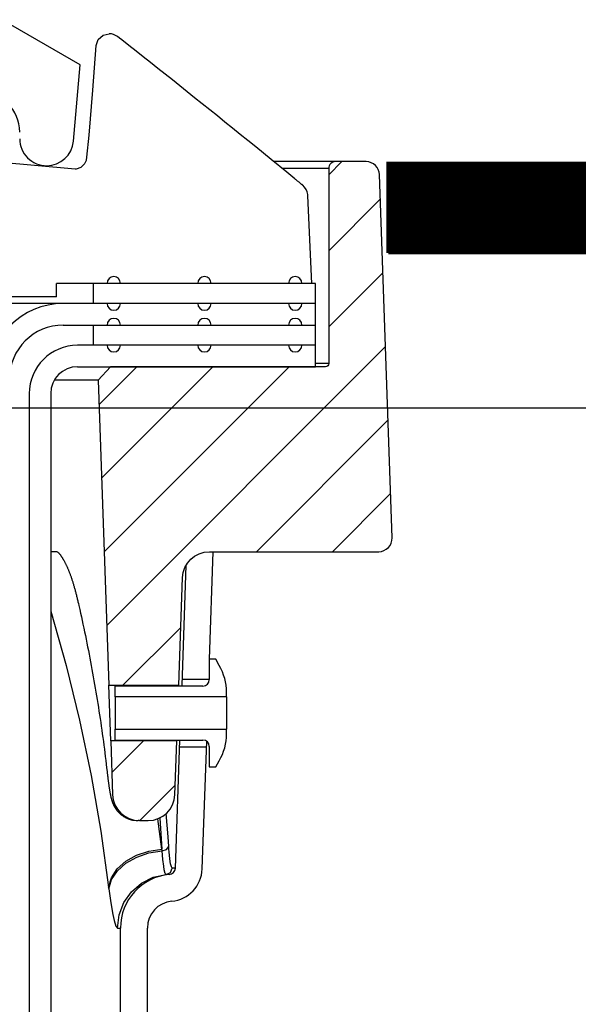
# Model space of a CAD drawing. Extents: x -285 to 5863, y 308 to 3178.
# Tile 387 of 622: x 1801.75 to 1804.34, y 981.25 to 985.82. Entities that reach past the tile are written whole.
import ezdxf

# ---------------------------------------------------------------- set-up
doc = ezdxf.new("R2010")
doc.units = 0
doc.header["$MEASUREMENT"] = 0
doc.layers.add('FREEZE-LINES', color=8, linetype='CONTINUOUS', plot=False)
doc.layers.add('SPILL-BUCKET', color=1, linetype='CONTINUOUS')
doc.layers.add('TANK-SLAB', color=6, linetype='CONTINUOUS')
pattern_1 = [(45, (8031.22582, -316.1318), (-0.176776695, 0.176776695), [])]

msp = doc.modelspace()

# ---------------------------------------------------------------- hatches: boundary and pattern name
at = {"layer": 'SPILL-BUCKET'}
h = msp.add_hatch(dxfattribs=at)
h.set_pattern_fill('ANSI31', scale=2, style=0)
h.set_pattern_definition(pattern_1)
edge = h.paths.add_edge_path()
edge.add_line((1802.17015, 984.20746), (1802.11195, 984.14504))
edge.add_line((1802.11195, 984.14504), (1802.16141, 982.72859))
edge.add_line((1802.16141, 982.72859), (1802.48672, 982.72859))
edge.add_line((1802.48672, 982.72859), (1802.50416, 983.22803))
edge.add_arc((1802.62904, 983.22371), 0.12496, 90.01861, 178.01856, ccw=False)
edge.add_line((1802.629, 983.34867), (1803.41583, 983.34867))
edge.add_arc((1803.41585, 983.41115), 0.06248, 269.98072, 361.98074)
edge.add_line((1803.4783, 983.41331), (1803.41941, 985.09965))
edge.add_arc((1803.35697, 985.09745), 0.06248, 2.01864, 90.01862)
edge.add_line((1803.35695, 985.15993), (1803.21511, 985.15993))
edge.add_arc((1803.21512, 985.12869), 0.03124, 90.01957, 180.01957)
edge.add_line((1803.18388, 985.12868), (1803.18388, 984.22245))
edge.add_arc((1803.16857, 984.22276), 0.01531, 268.81278, 358.81278, ccw=False)
edge.add_line((1803.16826, 984.20746), (1802.17015, 984.20746))
h = msp.add_hatch(dxfattribs=at)
h.set_pattern_fill('ANSI31', scale=2, style=0)
h.set_pattern_definition(pattern_1)
edge = h.paths.add_edge_path()
edge.add_line((1802.17045, 982.46977), (1802.17916, 982.22016))
edge.add_arc((1802.30409, 982.22452), 0.125, 181.99998, 270)
edge.add_line((1802.30409, 982.09952), (1802.34404, 982.09952))
edge.add_arc((1802.34404, 982.22452), 0.125, 270, 358.00002)
edge.add_line((1802.46896, 982.22016), (1802.47768, 982.46977))
edge.add_line((1802.47768, 982.46977), (1802.17045, 982.46977))

# ---------------------------------------------------------------- linework, layer by layer
at = {"layer": 'FREEZE-LINES', "linetype": 'Continuous'}
msp.add_line((1931.90631, 984.01471), (1465.74807, 984.01471), dxfattribs=at)
at = {"layer": 'SPILL-BUCKET', "linetype": 'Continuous'}
for p, q in [((1802.02842, 985.60963), (1801.66533, 985.81926)), ((1801.99742, 985.25523), (1802.02842, 985.60963))]:
    msp.add_line(p, q, dxfattribs=at)
at = {"layer": 'SPILL-BUCKET', "color": 1, "linetype": 'Continuous'}
for p, q in [((1802.11288, 985.72753), (1802.13502, 985.74689)), ((1802.13502, 985.74689), (1802.16352, 985.75387)), ((1802.21199, 985.73278), (1802.20201, 985.74058)), ((1802.22196, 985.72497), (1802.21199, 985.73278)), ((1802.08726, 985.4913), (1802.10205, 985.7001)), ((1802.10205, 985.7001), (1802.11288, 985.72753)), ((1802.25518, 985.69892), (1802.22196, 985.72497)), ((1802.28835, 985.67283), (1802.25518, 985.69892)), ((1802.32188, 985.64642), (1802.28835, 985.67283)), ((1802.35537, 985.61999), (1802.32188, 985.64642)), ((1802.38923, 985.59322), (1802.35537, 985.61999)), ((1802.42305, 985.56642), (1802.38923, 985.59322)), ((1802.45725, 985.53926), (1802.42305, 985.56642)), ((1802.49142, 985.51208), (1802.45725, 985.53926)), ((1802.52599, 985.48453), (1802.49142, 985.51208)), ((1802.06956, 985.28268), (1802.08726, 985.4913)), ((1802.56053, 985.45695), (1802.52599, 985.48453)), ((1802.59562, 985.42888), (1802.56053, 985.45695)), ((1802.63068, 985.40079), (1802.59562, 985.42888)), ((1802.66601, 985.37242), (1802.63068, 985.40079)), ((1802.70131, 985.34402), (1802.66601, 985.37242)), ((1802.73689, 985.31534), (1802.70131, 985.34402)), ((1802.05981, 985.18038), (1802.06956, 985.28268)), ((1802.77245, 985.28663), (1802.73689, 985.31534)), ((1802.8083, 985.25762), (1802.77245, 985.28663)), ((1802.84413, 985.22859), (1802.8083, 985.25762)), ((1802.88026, 985.19926), (1802.84413, 985.22859)), ((1801.29611, 985.18889), (1802.00463, 985.1269)), ((1802.91637, 985.1699), (1802.88026, 985.19926)), ((1802.03287, 985.13485), (1802.04849, 985.14924)), ((1802.04849, 985.14924), (1802.05059, 985.15222)), ((1802.05059, 985.15222), (1802.05245, 985.15526)), ((1802.05245, 985.15526), (1802.05763, 985.16756)), ((1802.05763, 985.16756), (1802.05981, 985.18038)), ((1802.98919, 985.11051), (1802.91637, 985.1699)), ((1802.00463, 985.1269), (1802.01065, 985.12698)), ((1802.01065, 985.12698), (1802.03287, 985.13485)), ((1803.00779, 985.0953), (1802.98919, 985.11051)), ((1803.02638, 985.08007), (1803.00779, 985.0953)), ((1803.02687, 985.07967), (1803.02637, 985.08007)), ((1803.02736, 985.07926), (1803.02687, 985.07967)), ((1803.02978, 985.07728), (1803.02736, 985.07926)), ((1803.03218, 985.07532), (1803.02978, 985.07728)), ((1803.03452, 985.07341), (1803.03218, 985.07532)), ((1803.03684, 985.07151), (1803.03452, 985.07341)), ((1803.0391, 985.06967), (1803.03684, 985.07151)), ((1803.04134, 985.06784), (1803.0391, 985.06967)), ((1803.04354, 985.06606), (1803.04134, 985.06784)), ((1803.04572, 985.06428), (1803.04354, 985.06606)), ((1803.04783, 985.06256), (1803.04572, 985.06428)), ((1803.04993, 985.06086), (1803.04783, 985.06256)), ((1803.05193, 985.05924), (1803.04993, 985.06086)), ((1803.05391, 985.05763), (1803.05193, 985.05924)), ((1803.05581, 985.05609), (1803.05391, 985.05763)), ((1803.05769, 985.05457), (1803.05581, 985.05609)), ((1803.05949, 985.05311), (1803.05769, 985.05457)), ((1803.06127, 985.05167), (1803.05949, 985.05311)), ((1803.06199, 985.05109), (1803.06127, 985.05167)), ((1803.06271, 985.05051), (1803.06199, 985.05109)), ((1803.08575, 985.00651), (1803.08571, 985.00707)), ((1803.0858, 985.00596), (1803.08575, 985.00651)), ((1803.08591, 985.00467), (1803.0858, 985.00596)), ((1803.08601, 985.00343), (1803.08591, 985.00467)), ((1803.08617, 985.0017), (1803.08601, 985.00343)), ((1803.10581, 984.59469), (1803.08617, 985.0017)), ((1803.12142, 984.59469), (1801.91912, 984.59469)), ((1801.91912, 984.53223), (1801.91912, 984.59469)), ((1803.12142, 984.30739), (1803.12142, 984.59469)), ((1801.91912, 984.53223), (1801.61691, 984.53223)), ((1803.12142, 984.50101), (1801.9499, 984.50101)), ((1801.9499, 984.40107), (1803.12142, 984.40107)), ((1803.12145, 984.30739), (1802.01655, 984.30739)), ((1803.12145, 984.20746), (1803.12145, 984.30739)), ((1802.01655, 984.20746), (1803.12145, 984.20746)), ((1801.79171, 984.08254), (1801.79171, 969.88498)), ((1801.89164, 984.08254), (1801.89164, 969.88498)), ((1802.6298, 982.84901), (1802.64725, 983.34867)), ((1802.52003, 983.28482), (1802.50061, 982.72859)), ((1802.65862, 982.84901), (1802.62863, 982.84901)), ((1802.62863, 982.84901), (1802.62863, 982.75448)), ((1802.67511, 982.82044), (1802.65862, 982.84901)), ((1802.19143, 982.67463), (1802.19143, 982.72449)), ((1802.59866, 982.72449), (1802.19143, 982.72449)), ((1802.70858, 982.67463), (1802.19143, 982.67463)), ((1802.19143, 982.67463), (1802.19143, 982.66889)), ((1802.19143, 982.66889), (1802.19143, 982.65253)), ((1802.70858, 982.67463), (1802.70858, 982.69552)), ((1802.70858, 982.67463), (1802.70858, 982.66889)), ((1802.70858, 982.66889), (1802.70858, 982.65253)), ((1802.19143, 982.65253), (1802.19143, 982.62805)), ((1802.19143, 982.62805), (1802.19143, 982.59918)), ((1802.70858, 982.65253), (1802.70858, 982.62805)), ((1802.70858, 982.62805), (1802.70858, 982.59918)), ((1802.19143, 982.59918), (1802.19143, 982.57031)), ((1802.70858, 982.59918), (1802.70858, 982.57031)), ((1802.19143, 982.57031), (1802.19143, 982.54583)), ((1802.19143, 982.54583), (1802.19143, 982.52948)), ((1802.70858, 982.57031), (1802.70858, 982.54583)), ((1802.70858, 982.54583), (1802.70858, 982.52948)), ((1802.19143, 982.52948), (1802.19143, 982.52373)), ((1802.19143, 982.47387), (1802.19143, 982.52373)), ((1802.19143, 982.52373), (1802.70858, 982.52373)), ((1802.70858, 982.52948), (1802.70858, 982.52373)), ((1802.70858, 982.50284), (1802.70858, 982.52373)), ((1802.19143, 982.47387), (1802.59866, 982.47387)), ((1802.47096, 981.87958), (1802.49171, 982.47387)), ((1802.47778, 982.47555), (1802.47769, 982.47044)), ((1802.47769, 982.47044), (1802.47771, 982.47132)), ((1802.5958, 981.87522), (1802.6165, 982.46798)), ((1802.62863, 982.44389), (1802.62863, 982.34935)), ((1802.62863, 982.34935), (1802.65862, 982.34935)), ((1802.65862, 982.34935), (1802.67511, 982.37792)), ((1802.21579, 980.74812), (1802.21579, 981.60081)), ((1802.34071, 980.74812), (1802.34071, 981.60081))]:
    msp.add_line(p, q, dxfattribs=at)
at = {"layer": 'SPILL-BUCKET', "color": 7}
for p, q in [((1803.21511, 985.15993), (1802.92859, 985.15993)), ((1803.18388, 985.1287), (1802.96688, 985.1287)), ((1801.9499, 984.50101), (1800.72788, 984.50101)), ((1803.18388, 984.22245), (1803.12145, 984.22245)), ((1802.11195, 984.14504), (1801.9084, 984.14504)), ((1801.90684, 983.34867), (1801.89162, 983.34867)), ((1801.89569, 983.34867), (1801.89189, 983.34867)), ((1801.92188, 983.34867), (1801.89569, 983.34867)), ((1801.92174, 983.34867), (1801.90684, 983.34867)), ((1801.92188, 983.34867), (1801.92425, 983.34664)), ((1801.92425, 983.34664), (1801.92475, 983.3462)), ((1801.92475, 983.3462), (1801.92528, 983.34572)), ((1801.92528, 983.34572), (1801.92583, 983.34521)), ((1801.92583, 983.34521), (1801.92641, 983.34466)), ((1801.92641, 983.34466), (1801.927, 983.34408)), ((1801.927, 983.34408), (1801.92762, 983.34346)), ((1801.92762, 983.34346), (1801.92825, 983.34282)), ((1801.92825, 983.34282), (1801.9289, 983.34213)), ((1801.9289, 983.34213), (1801.92958, 983.34141)), ((1801.92958, 983.34141), (1801.93028, 983.34064)), ((1801.93028, 983.34064), (1801.93097, 983.33987)), ((1801.93097, 983.33987), (1801.93167, 983.33906)), ((1801.93167, 983.33906), (1801.93241, 983.3382)), ((1801.93241, 983.3382), (1801.93317, 983.3373)), ((1801.93317, 983.3373), (1801.93395, 983.33635)), ((1801.93395, 983.33635), (1801.93475, 983.33536)), ((1801.93475, 983.33536), (1801.93557, 983.33431)), ((1801.93557, 983.33431), (1801.93641, 983.33323)), ((1801.93641, 983.33323), (1801.93727, 983.33209)), ((1801.93727, 983.33209), (1801.93815, 983.33092)), ((1801.93815, 983.33092), (1801.93904, 983.32969)), ((1801.93904, 983.32969), (1801.93995, 983.32842)), ((1801.93995, 983.32842), (1801.94072, 983.32732)), ((1801.94072, 983.32732), (1801.94149, 983.3262)), ((1801.94149, 983.3262), (1801.94229, 983.32503)), ((1801.94229, 983.32503), (1801.94309, 983.32383)), ((1801.94309, 983.32383), (1801.94405, 983.32237)), ((1801.94405, 983.32237), (1801.94503, 983.32086)), ((1801.94503, 983.32086), (1801.946, 983.31932)), ((1801.946, 983.31932), (1801.94699, 983.31773)), ((1801.94699, 983.31773), (1801.94799, 983.3161)), ((1801.94799, 983.3161), (1801.94899, 983.31443)), ((1801.94899, 983.31443), (1801.95, 983.31272)), ((1801.95, 983.31272), (1801.95102, 983.31097)), ((1801.95102, 983.31097), (1801.95205, 983.30917)), ((1801.95205, 983.30917), (1801.95308, 983.30733)), ((1801.95308, 983.30733), (1801.95412, 983.30545)), ((1801.95412, 983.30545), (1801.95516, 983.30352)), ((1801.95516, 983.30352), (1801.95621, 983.30155)), ((1801.95621, 983.30155), (1801.95726, 983.29954)), ((1801.95726, 983.29954), (1801.95832, 983.29749)), ((1801.95832, 983.29749), (1801.95938, 983.29539)), ((1801.95938, 983.29539), (1801.96045, 983.29325)), ((1801.96045, 983.29325), (1801.96153, 983.29107)), ((1801.96153, 983.29107), (1801.96261, 983.28883)), ((1801.96261, 983.28883), (1801.96369, 983.28656)), ((1801.96369, 983.28656), (1801.96477, 983.28424)), ((1801.96477, 983.28424), (1801.96586, 983.28188)), ((1801.96586, 983.28188), (1801.96695, 983.27947)), ((1801.96695, 983.27947), (1801.96805, 983.27702)), ((1801.96805, 983.27702), (1801.96915, 983.27452)), ((1801.96915, 983.27452), (1801.97025, 983.27198)), ((1801.97025, 983.27198), (1801.97135, 983.26939)), ((1801.97135, 983.26939), (1801.97246, 983.26676)), ((1801.97246, 983.26676), (1801.97357, 983.26408)), ((1801.97357, 983.26408), (1801.97468, 983.26135)), ((1801.97468, 983.26135), (1801.97579, 983.25858)), ((1801.97579, 983.25858), (1801.9769, 983.25577)), ((1801.9769, 983.25577), (1801.97804, 983.25286)), ((1801.97804, 983.25286), (1801.97917, 983.24991)), ((1801.97917, 983.24991), (1801.98029, 983.24694)), ((1801.98029, 983.24694), (1801.98141, 983.24393)), ((1801.98141, 983.24393), (1801.98254, 983.24088)), ((1801.98254, 983.24088), (1801.98366, 983.23778)), ((1801.98366, 983.23778), (1801.98478, 983.23464)), ((1801.98478, 983.23464), (1801.98589, 983.23146)), ((1801.98589, 983.23146), (1801.98701, 983.22824)), ((1801.98701, 983.22824), (1801.98813, 983.22497)), ((1801.98813, 983.22497), (1801.98924, 983.22166)), ((1801.98924, 983.22166), (1801.99035, 983.21831)), ((1801.99035, 983.21831), (1801.99146, 983.21491)), ((1801.99146, 983.21491), (1801.99257, 983.21148)), ((1801.99257, 983.21148), (1801.99367, 983.208)), ((1801.99367, 983.208), (1801.99478, 983.20448)), ((1801.99478, 983.20448), (1801.99589, 983.20086)), ((1801.99589, 983.20086), (1801.99701, 983.1972)), ((1801.99701, 983.1972), (1801.99809, 983.19359)), ((1801.99809, 983.19359), (1801.99917, 983.18994)), ((1801.99917, 983.18994), (1802.00026, 983.18622)), ((1802.00026, 983.18622), (1802.00134, 983.18247)), ((1802.00134, 983.18247), (1802.00243, 983.17865)), ((1802.00243, 983.17865), (1802.00351, 983.1748)), ((1802.00351, 983.1748), (1802.00459, 983.17089)), ((1802.00459, 983.17089), (1802.00566, 983.16694)), ((1802.00566, 983.16694), (1802.00674, 983.16293)), ((1802.00674, 983.16293), (1802.00781, 983.15889)), ((1802.00781, 983.15889), (1802.00888, 983.15481)), ((1802.00888, 983.15481), (1802.00995, 983.15068)), ((1802.00995, 983.15068), (1802.01101, 983.14651)), ((1802.01101, 983.14651), (1802.01207, 983.14231)), ((1802.01207, 983.14231), (1802.01311, 983.13812)), ((1802.01311, 983.13812), (1802.01414, 983.1339)), ((1802.01414, 983.1339), (1802.01517, 983.12963)), ((1802.01517, 983.12963), (1802.01619, 983.12533)), ((1802.01619, 983.12533), (1802.01722, 983.12098)), ((1802.01722, 983.12098), (1802.01823, 983.11658)), ((1802.01823, 983.11658), (1802.01827, 983.11643)), ((1802.01827, 983.11643), (1802.0183, 983.11628)), ((1802.0183, 983.11628), (1802.02038, 983.10724)), ((1802.02038, 983.10724), (1802.02244, 983.0982)), ((1802.02244, 983.0982), (1802.02636, 983.08086)), ((1802.02636, 983.08086), (1802.03023, 983.06352)), ((1801.89164, 983.07255), (1801.96307, 982.82055)), ((1802.03023, 983.06352), (1802.03407, 983.04617)), ((1802.03407, 983.04617), (1802.03786, 983.0288)), ((1802.03786, 983.0288), (1802.04161, 983.01142)), ((1802.04161, 983.01142), (1802.04531, 982.99403)), ((1802.04531, 982.99403), (1802.04897, 982.97662)), ((1802.04897, 982.97662), (1802.05259, 982.95921)), ((1802.05259, 982.95921), (1802.05616, 982.94178)), ((1802.05616, 982.94178), (1802.05969, 982.92435)), ((1802.05969, 982.92435), (1802.06318, 982.90689)), ((1802.06318, 982.90689), (1802.06663, 982.88944)), ((1802.06663, 982.88944), (1802.07003, 982.87197)), ((1802.07003, 982.87197), (1802.07339, 982.85449)), ((1802.07339, 982.85449), (1802.0767, 982.83699)), ((1801.96307, 982.82055), (1802.02576, 982.56607)), ((1802.0767, 982.83699), (1802.07997, 982.8195)), ((1802.07997, 982.8195), (1802.0832, 982.80198)), ((1802.0832, 982.80198), (1802.08638, 982.78446)), ((1802.08638, 982.78446), (1802.08952, 982.76693)), ((1802.08952, 982.76693), (1802.09262, 982.74939)), ((1802.09262, 982.74939), (1802.09567, 982.73183)), ((1802.09567, 982.73183), (1802.09868, 982.71427)), ((1802.09868, 982.71427), (1802.10165, 982.6967)), ((1802.62863, 982.75532), (1802.50154, 982.75532)), ((1802.10165, 982.6967), (1802.10457, 982.67912)), ((1802.10457, 982.67912), (1802.10745, 982.66153)), ((1802.10745, 982.66153), (1802.11028, 982.64394)), ((1802.11028, 982.64394), (1802.11307, 982.62632)), ((1802.11307, 982.62632), (1802.11582, 982.60871)), ((1802.11582, 982.60871), (1802.11852, 982.59108)), ((1802.11852, 982.59108), (1802.12118, 982.57345)), ((1802.02576, 982.56607), (1802.07962, 982.30944)), ((1802.12118, 982.57345), (1802.12379, 982.55581)), ((1802.12379, 982.55581), (1802.12636, 982.53816)), ((1802.12636, 982.53816), (1802.12889, 982.5205)), ((1802.12889, 982.5205), (1802.13137, 982.50284)), ((1802.13137, 982.50284), (1802.13381, 982.48516)), ((1802.13381, 982.48516), (1802.1362, 982.46748)), ((1802.1362, 982.46748), (1802.13855, 982.44979)), ((1802.13855, 982.44979), (1802.14085, 982.43209)), ((1802.49064, 982.44304), (1802.61563, 982.44304)), ((1802.14085, 982.43209), (1802.14311, 982.41439)), ((1802.14311, 982.41439), (1802.14533, 982.39668)), ((1802.14533, 982.39668), (1802.1475, 982.37896)), ((1802.1475, 982.37896), (1802.14963, 982.36124)), ((1802.14963, 982.36124), (1802.1516, 982.34443)), ((1802.07962, 982.30944), (1802.12461, 982.05097)), ((1802.1516, 982.34443), (1802.15354, 982.32763)), ((1802.15354, 982.32763), (1802.15396, 982.32391)), ((1802.15396, 982.32391), (1802.15438, 982.32019)), ((1802.15438, 982.3202), (1802.15445, 982.31958)), ((1802.15445, 982.31958), (1802.15452, 982.31896)), ((1802.15452, 982.31896), (1802.15487, 982.31587)), ((1802.15487, 982.31587), (1802.15522, 982.31282)), ((1802.15522, 982.31282), (1802.15558, 982.30979)), ((1802.15558, 982.30979), (1802.15593, 982.30679)), ((1802.15593, 982.30679), (1802.15628, 982.30386)), ((1802.15628, 982.30386), (1802.15663, 982.30095)), ((1802.15663, 982.30095), (1802.15699, 982.29806)), ((1802.15699, 982.29806), (1802.15734, 982.2952)), ((1802.15734, 982.2952), (1802.1577, 982.29236)), ((1802.1577, 982.29236), (1802.15805, 982.28955)), ((1802.15805, 982.28955), (1802.15841, 982.28676)), ((1802.15841, 982.28676), (1802.15877, 982.284)), ((1802.15877, 982.284), (1802.15913, 982.28127)), ((1802.15913, 982.28127), (1802.15949, 982.27857)), ((1802.15949, 982.27857), (1802.15985, 982.27588)), ((1802.15985, 982.27588), (1802.16021, 982.27324)), ((1802.16021, 982.27324), (1802.16058, 982.27061)), ((1802.16058, 982.27061), (1802.16094, 982.26802)), ((1802.16094, 982.26802), (1802.1613, 982.26546)), ((1802.1613, 982.26546), (1802.16167, 982.26293)), ((1802.16167, 982.26293), (1802.16202, 982.26049)), ((1802.16202, 982.26049), (1802.16238, 982.25808)), ((1802.16238, 982.25808), (1802.16275, 982.2556)), ((1802.16275, 982.2556), (1802.16313, 982.25315)), ((1802.16313, 982.25315), (1802.1635, 982.25072)), ((1802.1635, 982.25072), (1802.16388, 982.24833)), ((1802.16388, 982.24833), (1802.16426, 982.24594)), ((1802.16426, 982.24594), (1802.16464, 982.24359)), ((1802.16464, 982.24359), (1802.16503, 982.24125)), ((1802.16503, 982.24125), (1802.16541, 982.23894)), ((1802.16541, 982.23894), (1802.16581, 982.23662)), ((1802.16581, 982.23662), (1802.16621, 982.23433)), ((1802.16621, 982.23433), (1802.16662, 982.23202)), ((1802.16662, 982.23202), (1802.16703, 982.22975)), ((1802.16703, 982.22975), (1802.16747, 982.22736)), ((1802.16747, 982.22736), (1802.16792, 982.225)), ((1802.16792, 982.225), (1802.16838, 982.22264)), ((1802.16838, 982.22264), (1802.16885, 982.22031)), ((1802.16885, 982.22031), (1802.16937, 982.21777)), ((1802.16937, 982.21777), (1802.1699, 982.21525)), ((1802.1699, 982.21525), (1802.17055, 982.21231)), ((1802.17055, 982.21231), (1802.17122, 982.20937)), ((1802.17122, 982.20937), (1802.17168, 982.20742)), ((1802.17168, 982.20742), (1802.17216, 982.20545)), ((1802.17216, 982.20545), (1802.17259, 982.20376)), ((1802.17259, 982.20376), (1802.17304, 982.20204)), ((1802.17304, 982.20204), (1802.17351, 982.20028)), ((1802.17351, 982.20028), (1802.174, 982.19849)), ((1802.174, 982.19849), (1802.17439, 982.19713)), ((1802.17439, 982.19713), (1802.17479, 982.19575)), ((1802.17479, 982.19575), (1802.17518, 982.19446)), ((1802.17518, 982.19446), (1802.17559, 982.19315)), ((1802.17559, 982.19315), (1802.17597, 982.19192)), ((1802.17597, 982.19192), (1802.17638, 982.19067)), ((1802.17638, 982.19067), (1802.17677, 982.18948)), ((1802.17677, 982.18948), (1802.17719, 982.18827)), ((1802.17719, 982.18827), (1802.17759, 982.18711)), ((1802.17759, 982.18711), (1802.17802, 982.18592)), ((1802.17802, 982.18592), (1802.17844, 982.18477)), ((1802.17844, 982.18477), (1802.17888, 982.18359)), ((1802.17888, 982.18359), (1802.17932, 982.18245)), ((1802.17932, 982.18245), (1802.17978, 982.18128)), ((1802.17978, 982.18128), (1802.18025, 982.18013)), ((1802.18025, 982.18013), (1802.18073, 982.17895)), ((1802.18073, 982.17895), (1802.18123, 982.17779)), ((1802.18123, 982.17779), (1802.18174, 982.1766)), ((1802.18174, 982.1766), (1802.18227, 982.17542)), ((1802.18227, 982.17542), (1802.18282, 982.17422)), ((1802.18282, 982.17422), (1802.18338, 982.17301)), ((1802.18338, 982.17301), (1802.18397, 982.17179)), ((1802.18397, 982.17179), (1802.18457, 982.17056)), ((1802.18457, 982.17056), (1802.18521, 982.16931)), ((1802.18521, 982.16931), (1802.18586, 982.16804)), ((1802.18586, 982.16804), (1802.18654, 982.16677)), ((1802.18654, 982.16677), (1802.18724, 982.16547)), ((1802.18724, 982.16547), (1802.18798, 982.16416)), ((1802.18798, 982.16416), (1802.18874, 982.16283)), ((1802.18874, 982.16283), (1802.18953, 982.16149)), ((1802.18953, 982.16149), (1802.19036, 982.16013)), ((1802.19036, 982.16013), (1802.19121, 982.15876)), ((1802.19121, 982.15876), (1802.19211, 982.15736)), ((1802.19211, 982.15736), (1802.19303, 982.15596)), ((1802.19303, 982.15596), (1802.194, 982.15452)), ((1802.194, 982.15452), (1802.195, 982.15309)), ((1802.195, 982.15309), (1802.19605, 982.15164)), ((1802.19605, 982.15164), (1802.19713, 982.15018)), ((1802.19713, 982.15018), (1802.19825, 982.1487)), ((1802.19825, 982.1487), (1802.19941, 982.14723)), ((1802.19941, 982.14723), (1802.20062, 982.14574)), ((1802.20062, 982.14574), (1802.20185, 982.14425)), ((1802.20185, 982.14425), (1802.20314, 982.14275)), ((1802.20314, 982.14275), (1802.20446, 982.14127)), ((1802.20446, 982.14127), (1802.20583, 982.13978)), ((1802.20583, 982.13978), (1802.20722, 982.1383)), ((1802.20722, 982.1383), (1802.20866, 982.13682)), ((1802.20866, 982.13682), (1802.21014, 982.13536)), ((1802.21014, 982.13536), (1802.21165, 982.13391)), ((1802.21165, 982.13391), (1802.2132, 982.13247)), ((1802.2132, 982.13247), (1802.21479, 982.13105)), ((1802.21479, 982.13105), (1802.2164, 982.12965)), ((1802.2164, 982.12965), (1802.21805, 982.12827)), ((1802.21805, 982.12827), (1802.21973, 982.12691)), ((1802.21973, 982.12691), (1802.22144, 982.12557)), ((1802.22144, 982.12557), (1802.22318, 982.12425)), ((1802.22318, 982.12425), (1802.22495, 982.12297)), ((1802.22495, 982.12297), (1802.22675, 982.12171)), ((1802.22675, 982.12171), (1802.22854, 982.1205)), ((1802.22854, 982.1205), (1802.23035, 982.11932)), ((1802.23035, 982.11932), (1802.2324, 982.11804)), ((1802.43725, 982.02422), (1802.4285, 982.13289)), ((1802.2324, 982.11804), (1802.23448, 982.11679)), ((1802.23448, 982.11679), (1802.23662, 982.11557)), ((1802.23662, 982.11557), (1802.23879, 982.11438)), ((1802.23879, 982.11438), (1802.24099, 982.11323)), ((1802.24099, 982.11323), (1802.2432, 982.11213)), ((1802.2432, 982.11213), (1802.24543, 982.11107)), ((1802.24543, 982.11107), (1802.24769, 982.11006)), ((1802.24769, 982.11006), (1802.24995, 982.10909)), ((1802.24995, 982.10909), (1802.25224, 982.10817)), ((1802.25224, 982.10817), (1802.25454, 982.1073)), ((1802.25454, 982.1073), (1802.25685, 982.10647)), ((1802.25685, 982.10647), (1802.25918, 982.10569)), ((1802.25918, 982.10569), (1802.26152, 982.10495)), ((1802.26152, 982.10495), (1802.26387, 982.10426)), ((1802.26387, 982.10426), (1802.26623, 982.10362)), ((1802.26623, 982.10362), (1802.2686, 982.10303)), ((1802.2686, 982.10303), (1802.27097, 982.10248)), ((1802.27097, 982.10248), (1802.27335, 982.10198)), ((1802.27335, 982.10198), (1802.27574, 982.10152)), ((1802.27574, 982.10152), (1802.27783, 982.10116)), ((1802.30251, 982.09952), (1802.29804, 982.09952)), ((1802.40853, 981.96767), (1802.38956, 982.10809)), ((1802.39803, 982.11175), (1802.40853, 981.96767)), ((1802.12461, 982.05097), (1802.16065, 981.79101)), ((1802.44013, 981.9802), (1802.43725, 982.02422)), ((1802.24048, 981.91077), (1802.29049, 981.93913)), ((1802.29049, 981.93913), (1802.34766, 981.95849)), ((1802.2912, 981.93061), (1802.3483, 981.94999)), ((1802.34766, 981.95849), (1802.40853, 981.96767)), ((1802.3483, 981.94999), (1802.40912, 981.95921)), ((1802.40912, 981.95921), (1802.40853, 981.96767)), ((1802.40912, 981.95921), (1802.4301, 981.96563)), ((1802.41268, 981.91879), (1802.40912, 981.95921)), ((1802.4301, 981.96563), (1802.44013, 981.9802)), ((1802.44099, 981.96727), (1802.44013, 981.9802)), ((1802.44192, 981.95514), (1802.44099, 981.96727)), ((1802.44517, 981.92238), (1802.44192, 981.95514)), ((1802.20069, 981.87514), (1802.24048, 981.91077)), ((1802.20157, 981.86664), (1802.24128, 981.90226)), ((1802.24128, 981.90226), (1802.2912, 981.93061)), ((1802.41656, 981.88767), (1802.41268, 981.91879)), ((1802.44869, 981.89901), (1802.44517, 981.92238)), ((1802.45248, 981.88434), (1802.44869, 981.89901)), ((1802.17353, 981.83439), (1802.20069, 981.87514)), ((1802.17449, 981.82592), (1802.20157, 981.86664)), ((1802.36802, 981.83645), (1802.42789, 981.84958)), ((1802.41944, 981.87097), (1802.41656, 981.88767)), ((1802.42789, 981.84958), (1802.44768, 981.85923)), ((1802.43894, 981.84958), (1802.42789, 981.84958)), ((1802.44263, 981.84958), (1802.43894, 981.84958)), ((1802.44768, 981.85923), (1802.45616, 981.87958)), ((1802.45616, 981.87958), (1802.45248, 981.88434)), ((1802.46726, 981.87958), (1802.45616, 981.87958)), ((1802.16065, 981.79101), (1802.17353, 981.83439)), ((1802.16166, 981.78256), (1802.17449, 981.82592)), ((1802.2666, 981.76914), (1802.31315, 981.80908)), ((1802.31315, 981.80908), (1802.36802, 981.83645)), ((1802.16065, 981.79101), (1802.16166, 981.78256)), ((1802.16166, 981.78256), (1802.17049, 981.71728)), ((1802.23119, 981.71902), (1802.2666, 981.76914)), ((1802.20904, 981.66175), (1802.23119, 981.71902)), ((1802.20151, 981.60081), (1802.20904, 981.66175)), ((1802.19419, 981.61001), (1802.20151, 981.60081)), ((1802.21222, 981.60081), (1802.21579, 981.60081))]:
    msp.add_line(p, q, dxfattribs=at)
at = {"layer": 'SPILL-BUCKET', "color": 7, "linetype": 'Continuous'}
for p, q in [((1802.09088, 984.50101), (1802.09088, 984.59469)), ((1802.09088, 984.30739), (1802.09088, 984.40107)), ((1802.42378, 981.85484), (1802.41944, 981.87097)), ((1802.42786, 981.84958), (1802.42378, 981.85484)), ((1802.42789, 981.84958), (1802.42786, 981.84958)), ((1802.47096, 981.87958), (1802.46726, 981.87958)), ((1802.17049, 981.71728), (1802.17978, 981.66384)), ((1802.17978, 981.66384), (1802.18289, 981.6491)), ((1802.18289, 981.6491), (1802.18594, 981.63619)), ((1802.18594, 981.63619), (1802.19419, 981.61001)), ((1802.20151, 981.60081), (1802.21222, 981.60081))]:
    msp.add_line(p, q, dxfattribs=at)
at = {"layer": 'SPILL-BUCKET', "color": 2, "linetype": 'Continuous'}
msp.add_line((1802.17045, 982.46977), (1802.16141, 982.72859), dxfattribs=at)
msp.add_lwpolyline([(1802.17015, 984.20746), (1802.11195, 984.14504), (1802.16141, 982.72859), (1802.48672, 982.72859), (1802.50416, 983.22803, -0.404026), (1802.629, 983.34867), (1803.41583, 983.34867, 0.4244749), (1803.4783, 983.41331), (1803.41941, 985.09965, 0.4040261), (1803.35695, 985.15993), (1803.21511, 985.15993, 0.4142136), (1803.18388, 985.12868), (1803.18388, 984.22245, -0.4142136), (1803.16826, 984.20746), (1802.17015, 984.20746)], format="xyb", dxfattribs=at)
msp.add_lwpolyline([(1802.17045, 982.46977), (1802.17916, 982.22016, 0.4040263), (1802.30409, 982.09952), (1802.34404, 982.09952, 0.4040263), (1802.46896, 982.22016), (1802.47768, 982.46977)], format="xyb", close=True, dxfattribs=at)
at = {"layer": 'SPILL-BUCKET', "color": 7}
msp.add_lwpolyline([(1802.27783, 982.10116), (1802.28947, 982.09982), (1802.29804, 982.09952)], dxfattribs=at)
at = {"layer": 'SPILL-BUCKET', "color": 1, "linetype": 'Continuous'}
for centre, radius, start, end in [((1802.16352, 985.69141), 0.06246, 51.94462, 90), ((1803.02346, 985.00192), 0.06246, 4.71704, 51.07081), ((1801.9499, 984.15124), 0.34976, 90, 180), ((1801.9499, 984.15124), 0.24983, 90, 180), ((1802.01655, 984.08254), 0.22485, 90, 180), ((1802.01655, 984.08254), 0.12491, 90, 180), ((1802.45875, 982.69552), 0.24983, 0, 30), ((1802.59866, 982.75448), 0.02998, 270, 0), ((1802.45875, 982.50284), 0.24983, 330, 0), ((1802.59866, 982.44389), 0.02998, 0, 90), ((1802.46562, 981.60081), 0.24983, 95.28151, 180), ((1802.43975, 981.88067), 0.03123, 275.28151, 358), ((1802.43975, 981.88067), 0.15614, 275.28151, 358), ((1802.46562, 981.60081), 0.12491, 95.28151, 180)]:
    msp.add_arc(centre, radius, start, end, dxfattribs=at)
at = {"layer": 'SPILL-BUCKET', "linetype": 'Continuous'}
for centre, radius, start, end in [((1801.55999, 985.29734), 0.18737, 0, 90), ((1801.87228, 985.26611), 0.12492, 180.00063, 270.31894), ((1801.87298, 985.26611), 0.12491, 270, 355)]:
    msp.add_arc(centre, radius, start, end, dxfattribs=at)
at = {"layer": 'SPILL-BUCKET', "color": 7, "linetype": 'Continuous'}
for centre, start, end in [((1802.18456, 984.59469), 0, 180), ((1802.60615, 984.59469), 0, 180), ((1803.02774, 984.59469), 0, 180), ((1802.18456, 984.50101), 180, 0), ((1802.60615, 984.50101), 180, 0), ((1803.02774, 984.50101), 180, 0), ((1802.18456, 984.40107), 0, 180), ((1802.60615, 984.40107), 0, 180), ((1803.02774, 984.40107), 0, 180), ((1802.18456, 984.30739), 180, 0), ((1802.60615, 984.30739), 180, 0), ((1803.02774, 984.30739), 180, 0)]:
    msp.add_arc(centre, 0.03123, start, end, dxfattribs=at)
at = {"layer": 'TANK-SLAB', "const_width": 0.29}
for points in [[(1803.45086, 985.01471), (1821.53133, 985.01471)], [(1803.45086, 984.88058), (1821.53133, 984.88058)]]:
    msp.add_lwpolyline(points, dxfattribs=at)
at = {"layer": 'TANK-SLAB'}
msp.add_lwpolyline([(1803.46068, 984.73346), (1821.52151, 984.73346)], dxfattribs=at)

doc.saveas('drawing.dxf')
